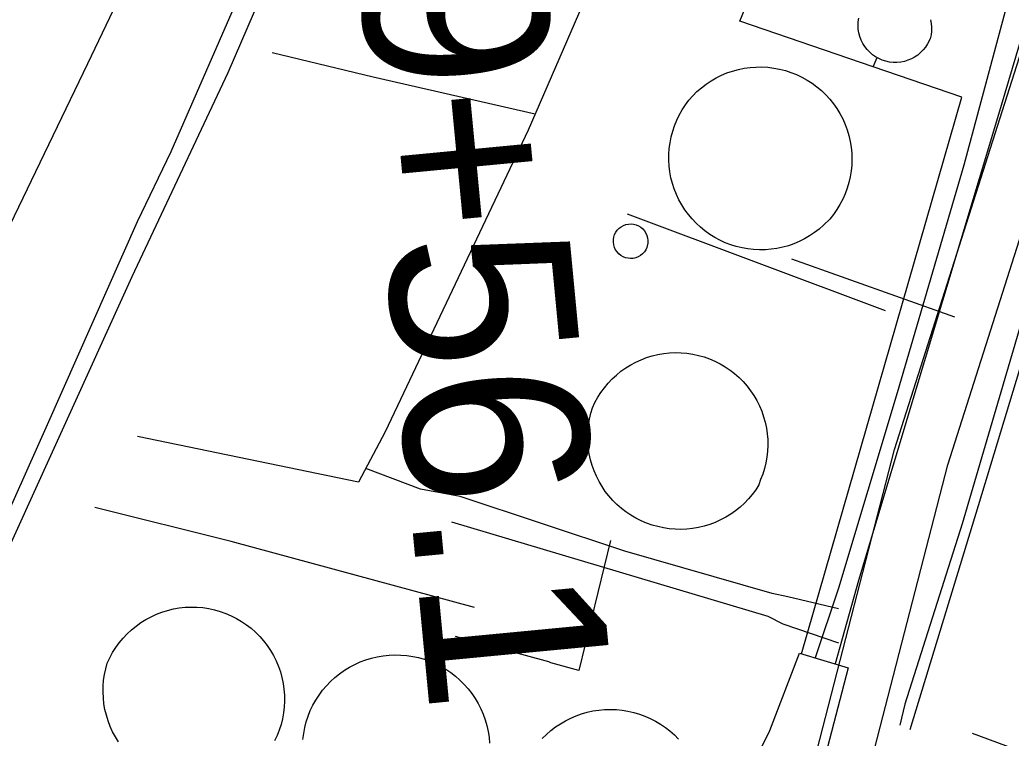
# Model space of a CAD drawing. Extents: x 3704301 to 3742427, y 506229 to 532009.
# Drawn here: x 3710220 to 3710758, y 523243 to 523633 of the extents above; entities that cross this region are included whole.
import ezdxf

# ---------------------------------------------------------------- set-up
doc = ezdxf.new("R2010")
doc.units = 0
for name, color, linetype in [('V-DOMW-TANK', 7, 'Continuous'), ('V-ROAD-CNTR', 7, 'Continuous'), ('V-SURV-IDEN', 7, 'Continuous'), ('V-UTIL-IDEN', 7, 'Continuous'), ('V-UTIL-LINE', 7, 'Continuous')]:
    doc.layers.add(name, color=color, linetype=linetype)

msp = doc.modelspace()

# ---------------------------------------------------------------- linework, layer by layer
at = {"layer": 'V-DOMW-TANK'}
for points in [[(3710714.32, 523632.98), (3710714.72, 523630.95), (3710714.91, 523628.88), (3710714.89, 523626.8), (3710714.67, 523624.74), (3710714.24, 523622.7), (3710712.83, 523619.86), (3710711.72, 523618.16), (3710710.45, 523616.58), (3710709.03, 523615.13), (3710707.47, 523613.83), (3710705.78, 523612.7), (3710704, 523611.74), (3710702.12, 523610.96), (3710700.18, 523610.37), (3710698.19, 523609.98), (3710696.17, 523609.8), (3710694.14, 523609.81), (3710692.12, 523610.03), (3710690.13, 523610.45), (3710688.2, 523611.06), (3710686.33, 523611.87), (3710684.56, 523612.85), (3710682.9, 523614.01), (3710681.35, 523615.34), (3710679.95, 523616.81), (3710678.7, 523618.4), (3710677.62, 523620.12), (3710676.72, 523621.94), (3710676, 523623.84), (3710675.48, 523625.8), (3710675.15, 523627.8), (3710675.03, 523629.83), (3710675.11, 523631.86), (3710675.39, 523633.87)], [(3710273.26, 523240.63), (3710271.58, 523243.35), (3710270.08, 523246.17), (3710268.76, 523249.08), (3710267.62, 523252.07), (3710266.68, 523255.12), (3710265.93, 523258.23), (3710265.38, 523261.37), (3710265.04, 523264.55), (3710264.89, 523267.74), (3710264.95, 523270.94), (3710265.2, 523274.12), (3710265.67, 523277.28), (3710266.32, 523280.41), (3710267.18, 523283.49), (3710268.54, 523286.4), (3710270.08, 523289.22), (3710271.81, 523291.94), (3710273.7, 523294.54), (3710275.75, 523297.01), (3710277.96, 523299.35), (3710280.31, 523301.54), (3710282.8, 523303.57), (3710285.41, 523305.44), (3710288.14, 523307.14), (3710290.97, 523308.67), (3710293.89, 523310), (3710296.9, 523311.15), (3710299.96, 523312.1), (3710303.09, 523312.86), (3710306.26, 523313.41), (3710309.45, 523313.76), (3710312.66, 523313.91), (3710315.88, 523313.84), (3710319.08, 523313.58), (3710322.26, 523313.1), (3710325.4, 523312.43), (3710328.5, 523311.55), (3710331.53, 523310.48), (3710334.48, 523309.22), (3710337.35, 523307.77), (3710340.12, 523306.14), (3710342.78, 523304.33), (3710345.32, 523302.36), (3710347.73, 523300.23), (3710349.99, 523297.95), (3710352.11, 523295.53), (3710354.07, 523292.98), (3710355.85, 523290.31), (3710357.47, 523287.53), (3710358.9, 523284.65), (3710360.15, 523281.69), (3710361.2, 523278.65), (3710362.06, 523275.55), (3710362.71, 523272.41), (3710363.17, 523269.22), (3710363.41, 523266.02), (3710363.46, 523262.8), (3710363.29, 523259.59), (3710362.92, 523256.4), (3710362.35, 523253.24), (3710361.58, 523250.12), (3710360.61, 523247.05), (3710359.44, 523244.06), (3710358.08, 523241.14)], [(3710373.48, 523241.99), (3710373.88, 523245.21), (3710374.48, 523248.4), (3710375.28, 523251.54), (3710376.28, 523254.63), (3710377.47, 523257.64), (3710378.85, 523260.58), (3710380.44, 523263.4), (3710382.19, 523266.1), (3710384.12, 523268.7), (3710386.21, 523271.16), (3710388.46, 523273.48), (3710390.84, 523275.66), (3710393.36, 523277.69), (3710396, 523279.55), (3710398.76, 523281.24), (3710401.61, 523282.74), (3710404.56, 523284.07), (3710407.58, 523285.21), (3710410.68, 523286.15), (3710413.82, 523286.89), (3710417.01, 523287.43), (3710420.22, 523287.77), (3710423.45, 523287.91), (3710426.68, 523287.84), (3710429.9, 523287.57), (3710433.1, 523287.09), (3710436.26, 523286.41), (3710439.37, 523285.53), (3710442.42, 523284.45), (3710445.39, 523283.19), (3710448.28, 523281.73), (3710451.07, 523280.1), (3710453.75, 523278.3), (3710456.31, 523276.33), (3710458.75, 523274.2), (3710461.04, 523271.91), (3710463.18, 523269.49), (3710465.17, 523266.94), (3710466.98, 523264.27), (3710468.63, 523261.49), (3710470.1, 523258.61), (3710471.38, 523255.64), (3710472.47, 523252.6), (3710473.36, 523249.49), (3710474.06, 523246.34), (3710474.55, 523243.14), (3710474.84, 523239.92)], [(3710503.5, 523242.45), (3710505.76, 523244.69), (3710508.16, 523246.79), (3710510.68, 523248.74), (3710513.33, 523250.52), (3710516.07, 523252.14), (3710518.92, 523253.57), (3710521.85, 523254.83), (3710524.85, 523255.9), (3710527.91, 523256.78), (3710531.02, 523257.46), (3710534.17, 523257.95), (3710537.35, 523258.24), (3710540.54, 523258.33), (3710543.72, 523258.22), (3710546.89, 523257.91), (3710550.04, 523257.4), (3710553.15, 523256.69), (3710556.21, 523255.79), (3710559.21, 523254.7), (3710562.13, 523253.43), (3710564.96, 523251.97), (3710567.7, 523250.34), (3710570.34, 523248.54), (3710572.85, 523246.58), (3710575.23, 523244.46), (3710577.48, 523242.2)]]:
    msp.add_lwpolyline(points, dxfattribs=at)
for points in [[(3710656.31, 523521.36), (3710653.91, 523519.26), (3710651.38, 523517.33), (3710648.73, 523515.56), (3710645.97, 523513.96), (3710643.12, 523512.54), (3710640.19, 523511.3), (3710637.18, 523510.25), (3710634.11, 523509.4), (3710630.99, 523508.74), (3710627.83, 523508.29), (3710624.66, 523508.03), (3710621.47, 523507.98), (3710618.29, 523508.13), (3710615.12, 523508.48), (3710611.99, 523509.04), (3710608.89, 523509.79), (3710605.85, 523510.74), (3710602.87, 523511.88), (3710599.97, 523513.2), (3710597.17, 523514.71), (3710594.46, 523516.39), (3710591.87, 523518.25), (3710589.4, 523520.26), (3710587.07, 523522.43), (3710584.87, 523524.74), (3710582.83, 523527.18), (3710580.95, 523529.76), (3710579.23, 523532.44), (3710577.69, 523535.23), (3710576.33, 523538.11), (3710575.16, 523541.08), (3710574.18, 523544.11), (3710573.39, 523547.19), (3710572.8, 523550.32), (3710572.41, 523553.49), (3710572.22, 523556.67), (3710572.24, 523559.85), (3710572.46, 523563.03), (3710572.88, 523566.19), (3710573.5, 523569.32), (3710574.32, 523572.4), (3710575.33, 523575.42), (3710576.53, 523578.37), (3710577.92, 523581.23), (3710579.49, 523584.01), (3710581.23, 523586.68), (3710583.14, 523589.23), (3710585.2, 523591.65), (3710587.49, 523593.93), (3710589.92, 523596.05), (3710592.49, 523598.01), (3710595.17, 523599.8), (3710597.96, 523601.42), (3710600.86, 523602.85), (3710603.83, 523604.09), (3710606.89, 523605.14), (3710610, 523605.99), (3710613.16, 523606.64), (3710616.36, 523607.08), (3710619.58, 523607.31), (3710622.81, 523607.34), (3710626.03, 523607.16), (3710629.23, 523606.77), (3710632.4, 523606.18), (3710635.53, 523605.38), (3710638.6, 523604.39), (3710641.6, 523603.2), (3710644.51, 523601.81), (3710647.34, 523600.24), (3710650.05, 523598.5), (3710652.65, 523596.58), (3710655.11, 523594.5), (3710657.44, 523592.27), (3710659.62, 523589.89), (3710661.64, 523587.37), (3710663.5, 523584.73), (3710665.18, 523581.97), (3710666.68, 523579.11), (3710667.99, 523576.17), (3710669.11, 523573.14), (3710670.03, 523570.05), (3710670.75, 523566.9), (3710671.27, 523563.72), (3710671.58, 523560.5), (3710671.69, 523557.28), (3710671.58, 523554.05), (3710671.27, 523550.84), (3710670.75, 523547.66), (3710670.03, 523544.51), (3710669.11, 523541.42), (3710667.98, 523538.39), (3710666.67, 523535.45), (3710665.17, 523532.59), (3710663.49, 523529.83), (3710661.64, 523527.19), (3710659.61, 523524.68)], [(3710560.33, 523509.3), (3710559.73, 523508.02), (3710558.93, 523506.85), (3710557.97, 523505.8), (3710556.86, 523504.91), (3710555.63, 523504.2), (3710554.31, 523503.68), (3710552.92, 523503.36), (3710551.5, 523503.26), (3710550.08, 523503.37), (3710548.7, 523503.69), (3710547.38, 523504.22), (3710546.16, 523504.93), (3710545.05, 523505.83), (3710544.09, 523506.88), (3710543.3, 523508.06), (3710542.7, 523509.34), (3710542.29, 523510.71), (3710542.1, 523512.11), (3710542.12, 523513.54), (3710542.35, 523514.94), (3710542.79, 523516.28), (3710543.43, 523517.54), (3710544.25, 523518.68), (3710545.23, 523519.7), (3710546.35, 523520.55), (3710547.58, 523521.23), (3710548.91, 523521.72), (3710550.29, 523522), (3710551.7, 523522.07), (3710553.1, 523521.93), (3710554.47, 523521.58), (3710555.77, 523521.03), (3710556.97, 523520.29), (3710558.05, 523519.38), (3710558.98, 523518.32), (3710559.73, 523517.13), (3710560.31, 523515.84), (3710560.68, 523514.48), (3710560.85, 523513.08), (3710560.8, 523511.67)], [(3710621.18, 523380.34), (3710619.45, 523377.67), (3710617.55, 523375.11), (3710615.49, 523372.68), (3710613.28, 523370.38), (3710610.94, 523368.23), (3710608.46, 523366.23), (3710605.86, 523364.4), (3710603.14, 523362.73), (3710600.33, 523361.24), (3710597.43, 523359.93), (3710594.45, 523358.8), (3710591.4, 523357.87), (3710588.31, 523357.14), (3710585.17, 523356.6), (3710582, 523356.26), (3710578.82, 523356.12), (3710575.64, 523356.19), (3710572.46, 523356.46), (3710569.31, 523356.92), (3710566.2, 523357.59), (3710563.14, 523358.46), (3710560.13, 523359.51), (3710557.2, 523360.76), (3710554.35, 523362.19), (3710551.6, 523363.8), (3710548.96, 523365.57), (3710546.44, 523367.52), (3710544.04, 523369.61), (3710541.79, 523371.86), (3710539.68, 523374.25), (3710537.73, 523376.76), (3710535.93, 523379.4), (3710534.31, 523382.14), (3710532.87, 523384.98), (3710531.61, 523387.9), (3710530.54, 523390.9), (3710529.66, 523393.96), (3710528.98, 523397.07), (3710528.5, 523400.22), (3710528.22, 523403.39), (3710528.14, 523406.58), (3710528.26, 523409.76), (3710528.58, 523412.92), (3710529.1, 523416.07), (3710529.83, 523419.17), (3710530.75, 523422.22), (3710532.1, 523425.08), (3710533.64, 523427.86), (3710535.35, 523430.53), (3710537.23, 523433.09), (3710539.26, 523435.53), (3710541.45, 523437.83), (3710543.78, 523439.98), (3710546.24, 523441.98), (3710548.83, 523443.82), (3710551.53, 523445.49), (3710554.32, 523446.99), (3710557.21, 523448.3), (3710560.18, 523449.43), (3710563.21, 523450.36), (3710566.3, 523451.1), (3710569.43, 523451.65), (3710572.58, 523451.98), (3710575.75, 523452.12), (3710578.93, 523452.06), (3710582.08, 523451.79), (3710585.23, 523451.32), (3710588.33, 523450.65), (3710591.38, 523449.79), (3710594.37, 523448.73), (3710597.29, 523447.48), (3710600.12, 523446.05), (3710602.86, 523444.44), (3710605.49, 523442.66), (3710607.99, 523440.72), (3710610.37, 523438.62), (3710612.62, 523436.37), (3710614.71, 523433.98), (3710616.64, 523431.47), (3710618.41, 523428.84), (3710620.01, 523426.1), (3710621.43, 523423.26), (3710622.67, 523420.34), (3710623.72, 523417.34), (3710624.57, 523414.29), (3710625.23, 523411.18), (3710625.69, 523408.04), (3710625.95, 523404.88), (3710626, 523401.7), (3710625.85, 523398.53), (3710625.5, 523395.38), (3710624.95, 523392.26), (3710624.2, 523389.17), (3710623.25, 523386.14), (3710622.12, 523383.18)]]:
    msp.add_lwpolyline(points, close=True, dxfattribs=at)
at = {"layer": 'V-ROAD-CNTR'}
for points in [[(3710620.11, 523108.96), (3710694.86, 523399.55), (3710892.94, 524021.6), (3710995.65, 524376.48), (3711049.99, 524548.74), (3711062.22, 524583.23)], [(3710648.72, 523099.78), (3710723.71, 523391.25), (3710921.65, 524012.88), (3711024.37, 524367.8), (3711078.45, 524539.21), (3711090.21, 524572.38)], [(3710312.39, 523726.29), (3710256.34, 523609.04), (3710192.82, 523477.43), (3710128.37, 523337.3)]]:
    msp.add_lwpolyline(points, dxfattribs=at)
at = {"layer": 'V-UTIL-LINE'}
for p, q in [((3710683.29, 523607.38), (3710685.37, 523612.4)), ((3710690.02, 523474.78), (3710549.81, 523527.45)), ((3710638.84, 523503.05), (3710727.41, 523471.56))]:
    msp.add_line(p, q, dxfattribs=at)
for points in [[(3711115.09, 524601.79), (3711097.81, 524550.78), (3711094.05, 524540.83), (3711061.65, 524432.85), (3711050.38, 524395.91), (3711045.68, 524383.59), (3711031.07, 524358.47), (3710993.04, 524230.6), (3710957.82, 524112.68), (3710917.44, 523982.43), (3710877.06, 523847.93), (3710843.72, 523737.58), (3710806.63, 523613.02), (3710770.01, 523489.89), (3710731.51, 523359.17), (3710700.51, 523261.13), (3710697.7, 523249.77)], [(3710703.38, 523247.41), (3710740.48, 523369.13), (3710779.92, 523499.37), (3710824.53, 523648.56), (3710866.31, 523790.17), (3710908.1, 523926.09), (3710951.76, 524074.8), (3710995.43, 524218.78), (3711037.7, 524355.18), (3711052.79, 524379.35), (3711080.01, 524473.12), (3711099.25, 524541.32), (3711103.5, 524547.95), (3711119.48, 524592.95), (3711128.82, 524596.73)], [(3710988.28, 524419.18), (3710954, 524307.41), (3710914.08, 524178.11), (3710870.43, 524028.46), (3710826.3, 523878.33), (3710797.18, 523784.55), (3710793.43, 523771.29), (3710763.38, 523669.47), (3710732.42, 523553.92), (3710696.28, 523430.31), (3710664.35, 523324.22), (3710651.71, 523286.35)], [(3710998.93, 524412.35), (3710958.85, 524277.37), (3710909.55, 524111.14), (3710865.89, 523967.64), (3710829.26, 523845.92), (3710791.24, 523715.68), (3710750.86, 523579.76), (3710710.95, 523447.15), (3710675.27, 523328.28), (3710662.58, 523283.08)], [(3710471.93, 523815.29), (3710591.42, 523784.71), (3710538.1, 523670.41), (3710495.81, 523573.03), (3710418.15, 523409.16), (3710403.65, 523381.75), (3710283.6, 523406.51)], [(3710341.79, 523653.08), (3710301.78, 523561.18), (3710283.41, 523523.27), (3710234.46, 523412.88), (3710164.79, 523257.01), (3710154.9, 523235.22), (3710206.52, 523220.67), (3710209.34, 523230.14), (3710169.08, 523240.93), (3710167.66, 523244.24), (3710202.96, 523322.89), (3710280.64, 523493.45), (3710332.91, 523604.32), (3710388.92, 523734.6)], [(3710644.34, 523288.57), (3710731.39, 523590.91), (3710683.29, 523607.38), (3710610.75, 523632.24), (3710613.78, 523639.31)], [(3710499.56, 523581.66), (3710411.55, 523601.84), (3710356.77, 523615.1)], [(3710458.83, 523373.9), (3710437.27, 523377.92), (3710407.58, 523389.17)], [(3710736.95, 523245.36), (3710866.73, 523197.4), (3710904.62, 523185.18), (3710921.51, 523250.53), (3710941.18, 523328.18), (3710951.98, 523370.81), (3710959.5, 523393.07)], [(3710664.38, 523312.86), (3710636.91, 523319.42), (3710628.39, 523321.3), (3710548.35, 523344.29), (3710458.83, 523373.9)], [(3710466.73, 523313.75), (3710334.41, 523349.55), (3710260.39, 523368.01)], [(3710454.13, 523360.16), (3710626.05, 523308.98), (3710634.11, 523304.74), (3710664.42, 523294.41)], [(3710540.62, 523350.04), (3710523.31, 523279.52), (3710508.15, 523283.55), (3710506.99, 523284.14), (3710456.28, 523297.99)], [(3710209.34, 523230.14), (3710348.56, 523194.51), (3710573.03, 523136.36), (3710627.19, 523246.76), (3710643.18, 523288.92), (3710669.7, 523280.94), (3710658.45, 523237.84), (3710785.38, 523195.55), (3710898.11, 523158.43), (3711051.58, 523103.43), (3711101.99, 523084.72)]]:
    msp.add_lwpolyline(points, dxfattribs=at)

# ---------------------------------------------------------------- texts
at = {"layer": 'V-SURV-IDEN'}
msp.add_text('149+56.1', height=100, rotation=275.4465, dxfattribs=at).set_placement((3710389.32, 523813.95))
at = {"layer": 'V-UTIL-IDEN'}
msp.add_text("Aerial Crossing Vert. Clearance 175' above H.W.", height=63.9999, rotation=65, dxfattribs=at).set_placement((3710031.14, 523272.04))

doc.saveas('drawing.dxf')
